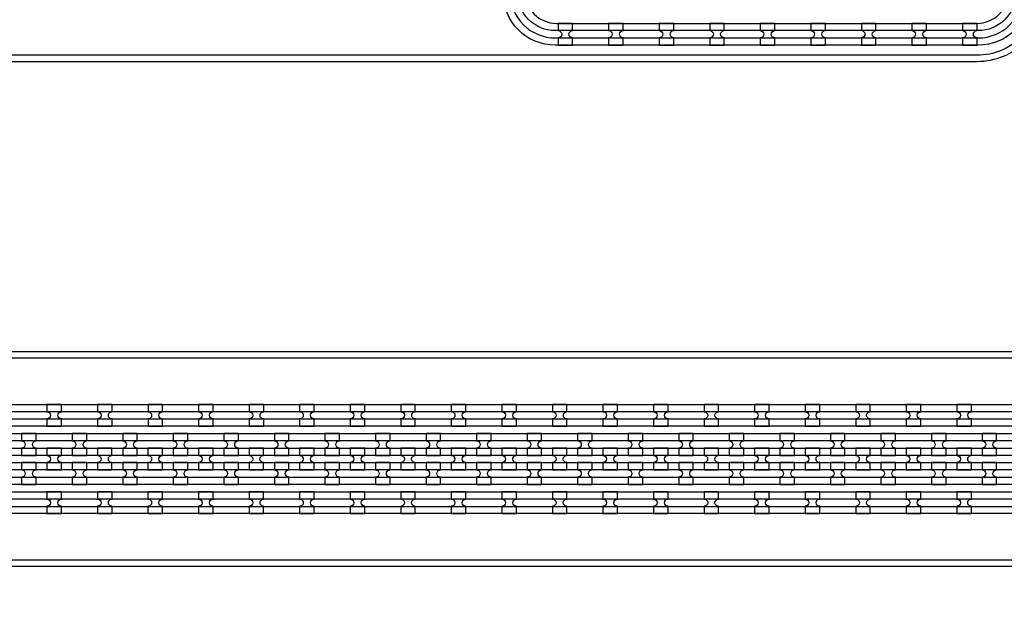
# Model space of a CAD drawing. Extents: x -63500 to 63500, y -63500 to 63500.
# Tile 270 of 296: x 29739 to 34609, y 402 to 3302. Entities that reach past the tile are written whole.
import ezdxf

# ---------------------------------------------------------------- set-up
doc = ezdxf.new("R2010")
doc.units = 13
doc.header["$MEASUREMENT"] = 0
for name, color, linetype in [('1_Metal', 2, 'Continuous'), ('2_Electrodes', 5, 'Continuous'), ('3_Outline', 4, 'Continuous')]:
    doc.layers.add(name, color=color, linetype=linetype)

msp = doc.modelspace()

# ---------------------------------------------------------------- linework, layer by layer
for radius in [50000, 47500, 45000]:
    msp.add_circle((0, 0), radius)
at = {"layer": '1_Metal'}
for points in [[(-50000, 0, -1), (50000, 0), (51000, 0, 1), (-51000, 0)], [(8302.1, 1040), (35844, 1040, 0.414214), (37684, 2880), (37684, 3380, 0.414214), (35844, 5220), (34612, 5220, 0.414214), (34594, 5202), (34594, 5202), (34563.4, 5202), (34563.4, 5272.2), (34593.4, 5272.2, 0.384752), (34611.3, 5256), (35844, 5256, -0.414214), (37720, 3380), (37720, 2880, -0.414214), (35844, 1004), (8302.1, 1004)], [(8302.1, 1112), (35844, 1112, 0.414214), (37612, 2880), (37612, 3380, 0.414214), (35844, 5148), (34612, 5148, 0.414214), (34594, 5130), (34594, 5130), (34563.4, 5130), (34563.4, 5202), (34594, 5202, 0.414214), (34612, 5184), (35844, 5184, -0.414214), (37648, 3380), (37648, 2880, -0.414214), (35844, 1076), (8302.1, 1076)], [(8302.1, 1184), (35844, 1184, 0.414214), (37540, 2880), (37540, 3380, 0.414214), (35844, 5076), (34612, 5076, 0.414214), (34594, 5058), (34594, 5058), (34563.4, 5058), (34563.4, 5130), (34594, 5130, 0.414214), (34612, 5112), (35844, 5112, -0.414214), (37576, 3380), (37576, 2880, -0.414214), (35844, 1148), (8302.1, 1148)], [(8302.1, 1256), (35844, 1256, 0.414214), (37468, 2880), (37468, 3380, 0.414214), (35844, 5004), (34611.3, 5004, 0.384752), (34593.4, 4987.9), (34563.4, 4987.9), (34563.4, 5058), (34594, 5058, 0.414214), (34612, 5040), (35844, 5040, -0.414214), (37504, 3380), (37504, 2880, -0.414214), (35844, 1220), (8302.1, 1220)], [(32402, 3176), (32474, 3176), (32474, 3212, -0.414214), (32456, 3230), (32456, 3230, -0.414214), (32474, 3248), (32474, 3284), (32402, 3284), (32402, 3248, -0.414214), (32420, 3230), (32420, 3230, -0.414214), (32402, 3212)], [(32652, 3176), (32724, 3176), (32724, 3212, -0.414214), (32706, 3230), (32706, 3230, -0.414214), (32724, 3248), (32724, 3284), (32652, 3284), (32652, 3248, -0.414214), (32670, 3230), (32670, 3230, -0.414214), (32652, 3212)], [(32902, 3176), (32974, 3176), (32974, 3212, -0.414214), (32956, 3230), (32956, 3230, -0.414214), (32974, 3248), (32974, 3284), (32902, 3284), (32902, 3248, -0.414214), (32920, 3230), (32920, 3230, -0.414214), (32902, 3212)], [(33152, 3176), (33224, 3176), (33224, 3212, -0.414214), (33206, 3230), (33206, 3230, -0.414214), (33224, 3248), (33224, 3284), (33152, 3284), (33152, 3248, -0.414214), (33170, 3230), (33170, 3230, -0.414214), (33152, 3212)], [(33402, 3176), (33474, 3176), (33474, 3212, -0.414214), (33456, 3230), (33456, 3230, -0.414214), (33474, 3248), (33474, 3284), (33402, 3284), (33402, 3248, -0.414214), (33420, 3230), (33420, 3230, -0.414214), (33402, 3212)], [(33652, 3176), (33724, 3176), (33724, 3212, -0.414214), (33706, 3230), (33706, 3230, -0.414214), (33724, 3248), (33724, 3284), (33652, 3284), (33652, 3248, -0.414214), (33670, 3230), (33670, 3230, -0.414214), (33652, 3212)], [(33902, 3176), (33974, 3176), (33974, 3212, -0.414214), (33956, 3230), (33956, 3230, -0.414214), (33974, 3248), (33974, 3284), (33902, 3284), (33902, 3248, -0.414214), (33920, 3230), (33920, 3230, -0.414214), (33902, 3212)], [(34152, 3176), (34224, 3176), (34224, 3212, -0.414214), (34206, 3230), (34206, 3230, -0.414214), (34224, 3248), (34224, 3284), (34152, 3284), (34152, 3248, -0.414214), (34170, 3230), (34170, 3230, -0.414214), (34152, 3212)], [(34402, 3176), (34474, 3176), (34474, 3212, -0.414214), (34456, 3230), (34456, 3230, -0.414214), (34474, 3248), (34474, 3284), (34402, 3284), (34402, 3248, -0.414214), (34420, 3230), (34420, 3230, -0.414214), (34402, 3212)], [(29874.1, 1292.1), (29946.1, 1292.1), (29946.1, 1328.1, -0.414214), (29928.1, 1346.1), (29928.1, 1346.1, -0.414214), (29946.1, 1364.1), (29946.1, 1400.1), (29874.1, 1400.1), (29874.1, 1364.1, -0.414214), (29892.1, 1346.1), (29892.1, 1346.1, -0.414214), (29874.1, 1328.1)], [(30124.1, 1292.1), (30196.1, 1292.1), (30196.1, 1328.1, -0.414214), (30178.1, 1346.1), (30178.1, 1346.1, -0.414214), (30196.1, 1364.1), (30196.1, 1400.1), (30124.1, 1400.1), (30124.1, 1364.1, -0.414214), (30142.1, 1346.1), (30142.1, 1346.1, -0.414214), (30124.1, 1328.1)], [(30374.1, 1292.1), (30446.1, 1292.1), (30446.1, 1328.1, -0.414214), (30428.1, 1346.1), (30428.1, 1346.1, -0.414214), (30446.1, 1364.1), (30446.1, 1400.1), (30374.1, 1400.1), (30374.1, 1364.1, -0.414214), (30392.1, 1346.1), (30392.1, 1346.1, -0.414214), (30374.1, 1328.1)], [(30624.1, 1292.1), (30696.1, 1292.1), (30696.1, 1328.1, -0.414214), (30678.1, 1346.1), (30678.1, 1346.1, -0.414214), (30696.1, 1364.1), (30696.1, 1400.1), (30624.1, 1400.1), (30624.1, 1364.1, -0.414214), (30642.1, 1346.1), (30642.1, 1346.1, -0.414214), (30624.1, 1328.1)], [(30874.1, 1292.1), (30946.1, 1292.1), (30946.1, 1328.1, -0.414214), (30928.1, 1346.1), (30928.1, 1346.1, -0.414214), (30946.1, 1364.1), (30946.1, 1400.1), (30874.1, 1400.1), (30874.1, 1364.1, -0.414214), (30892.1, 1346.1), (30892.1, 1346.1, -0.414214), (30874.1, 1328.1)], [(31124.1, 1292.1), (31196.1, 1292.1), (31196.1, 1328.1, -0.414214), (31178.1, 1346.1), (31178.1, 1346.1, -0.414214), (31196.1, 1364.1), (31196.1, 1400.1), (31124.1, 1400.1), (31124.1, 1364.1, -0.414214), (31142.1, 1346.1), (31142.1, 1346.1, -0.414214), (31124.1, 1328.1)], [(31374.1, 1292.1), (31446.1, 1292.1), (31446.1, 1328.1, -0.414214), (31428.1, 1346.1), (31428.1, 1346.1, -0.414214), (31446.1, 1364.1), (31446.1, 1400.1), (31374.1, 1400.1), (31374.1, 1364.1, -0.414214), (31392.1, 1346.1), (31392.1, 1346.1, -0.414214), (31374.1, 1328.1)], [(31624.1, 1292.1), (31696.1, 1292.1), (31696.1, 1328.1, -0.414214), (31678.1, 1346.1), (31678.1, 1346.1, -0.414214), (31696.1, 1364.1), (31696.1, 1400.1), (31624.1, 1400.1), (31624.1, 1364.1, -0.414214), (31642.1, 1346.1), (31642.1, 1346.1, -0.414214), (31624.1, 1328.1)], [(31874.1, 1292.1), (31946.1, 1292.1), (31946.1, 1328.1, -0.414214), (31928.1, 1346.1), (31928.1, 1346.1, -0.414214), (31946.1, 1364.1), (31946.1, 1400.1), (31874.1, 1400.1), (31874.1, 1364.1, -0.414214), (31892.1, 1346.1), (31892.1, 1346.1, -0.414214), (31874.1, 1328.1)], [(32124.1, 1292.1), (32196.1, 1292.1), (32196.1, 1328.1, -0.414214), (32178.1, 1346.1), (32178.1, 1346.1, -0.414214), (32196.1, 1364.1), (32196.1, 1400.1), (32124.1, 1400.1), (32124.1, 1364.1, -0.414214), (32142.1, 1346.1), (32142.1, 1346.1, -0.414214), (32124.1, 1328.1)], [(32374.1, 1292.1), (32446.1, 1292.1), (32446.1, 1328.1, -0.414214), (32428.1, 1346.1), (32428.1, 1346.1, -0.414214), (32446.1, 1364.1), (32446.1, 1400.1), (32374.1, 1400.1), (32374.1, 1364.1, -0.414214), (32392.1, 1346.1), (32392.1, 1346.1, -0.414214), (32374.1, 1328.1)], [(32624.1, 1292.1), (32696.1, 1292.1), (32696.1, 1328.1, -0.414214), (32678.1, 1346.1), (32678.1, 1346.1, -0.414214), (32696.1, 1364.1), (32696.1, 1400.1), (32624.1, 1400.1), (32624.1, 1364.1, -0.414214), (32642.1, 1346.1), (32642.1, 1346.1, -0.414214), (32624.1, 1328.1)], [(32874.1, 1292.1), (32946.1, 1292.1), (32946.1, 1328.1, -0.414214), (32928.1, 1346.1), (32928.1, 1346.1, -0.414214), (32946.1, 1364.1), (32946.1, 1400.1), (32874.1, 1400.1), (32874.1, 1364.1, -0.414214), (32892.1, 1346.1), (32892.1, 1346.1, -0.414214), (32874.1, 1328.1)], [(33124.1, 1292.1), (33196.1, 1292.1), (33196.1, 1328.1, -0.414214), (33178.1, 1346.1), (33178.1, 1346.1, -0.414214), (33196.1, 1364.1), (33196.1, 1400.1), (33124.1, 1400.1), (33124.1, 1364.1, -0.414214), (33142.1, 1346.1), (33142.1, 1346.1, -0.414214), (33124.1, 1328.1)], [(33374.1, 1292.1), (33446.1, 1292.1), (33446.1, 1328.1, -0.414214), (33428.1, 1346.1), (33428.1, 1346.1, -0.414214), (33446.1, 1364.1), (33446.1, 1400.1), (33374.1, 1400.1), (33374.1, 1364.1, -0.414214), (33392.1, 1346.1), (33392.1, 1346.1, -0.414214), (33374.1, 1328.1)], [(33624.1, 1292.1), (33696.1, 1292.1), (33696.1, 1328.1, -0.414214), (33678.1, 1346.1), (33678.1, 1346.1, -0.414214), (33696.1, 1364.1), (33696.1, 1400.1), (33624.1, 1400.1), (33624.1, 1364.1, -0.414214), (33642.1, 1346.1), (33642.1, 1346.1, -0.414214), (33624.1, 1328.1)], [(33874.1, 1292.1), (33946.1, 1292.1), (33946.1, 1328.1, -0.414214), (33928.1, 1346.1), (33928.1, 1346.1, -0.414214), (33946.1, 1364.1), (33946.1, 1400.1), (33874.1, 1400.1), (33874.1, 1364.1, -0.414214), (33892.1, 1346.1), (33892.1, 1346.1, -0.414214), (33874.1, 1328.1)], [(34124.1, 1292.1), (34196.1, 1292.1), (34196.1, 1328.1, -0.414214), (34178.1, 1346.1), (34178.1, 1346.1, -0.414214), (34196.1, 1364.1), (34196.1, 1400.1), (34124.1, 1400.1), (34124.1, 1364.1, -0.414214), (34142.1, 1346.1), (34142.1, 1346.1, -0.414214), (34124.1, 1328.1)], [(34374.1, 1292.1), (34446.1, 1292.1), (34446.1, 1328.1, -0.414214), (34428.1, 1346.1), (34428.1, 1346.1, -0.414214), (34446.1, 1364.1), (34446.1, 1400.1), (34374.1, 1400.1), (34374.1, 1364.1, -0.414214), (34392.1, 1346.1), (34392.1, 1346.1, -0.414214), (34374.1, 1328.1)], [(29820.9, 1148.1), (29820.9, 1184.1, -0.414214), (29802.9, 1202.1), (29802.9, 1202.1, -0.414214), (29820.9, 1220.1), (29820.9, 1256.1), (29748.9, 1256.1), (29748.9, 1220.1, -0.414214), (29766.9, 1202.1), (29766.9, 1202.1, -0.414214), (29748.9, 1184.1), (29748.9, 1148.1)], [(30070.9, 1148.1), (30070.9, 1184.1, -0.414214), (30052.9, 1202.1), (30052.9, 1202.1, -0.414214), (30070.9, 1220.1), (30070.9, 1256.1), (29998.9, 1256.1), (29998.9, 1220.1, -0.414214), (30016.9, 1202.1), (30016.9, 1202.1, -0.414214), (29998.9, 1184.1), (29998.9, 1148.1)], [(30320.9, 1148.1), (30320.9, 1184.1, -0.414214), (30302.9, 1202.1), (30302.9, 1202.1, -0.414214), (30320.9, 1220.1), (30320.9, 1256.1), (30248.9, 1256.1), (30248.9, 1220.1, -0.414214), (30266.9, 1202.1), (30266.9, 1202.1, -0.414214), (30248.9, 1184.1), (30248.9, 1148.1)], [(30570.9, 1148.1), (30570.9, 1184.1, -0.414214), (30552.9, 1202.1), (30552.9, 1202.1, -0.414214), (30570.9, 1220.1), (30570.9, 1256.1), (30498.9, 1256.1), (30498.9, 1220.1, -0.414214), (30516.9, 1202.1), (30516.9, 1202.1, -0.414214), (30498.9, 1184.1), (30498.9, 1148.1)], [(30820.9, 1148.1), (30820.9, 1184.1, -0.414214), (30802.9, 1202.1), (30802.9, 1202.1, -0.414214), (30820.9, 1220.1), (30820.9, 1256.1), (30748.9, 1256.1), (30748.9, 1220.1, -0.414214), (30766.9, 1202.1), (30766.9, 1202.1, -0.414214), (30748.9, 1184.1), (30748.9, 1148.1)], [(31070.9, 1148.1), (31070.9, 1184.1, -0.414214), (31052.9, 1202.1), (31052.9, 1202.1, -0.414214), (31070.9, 1220.1), (31070.9, 1256.1), (30998.9, 1256.1), (30998.9, 1220.1, -0.414214), (31016.9, 1202.1), (31016.9, 1202.1, -0.414214), (30998.9, 1184.1), (30998.9, 1148.1)], [(31320.9, 1148.1), (31320.9, 1184.1, -0.414214), (31302.9, 1202.1), (31302.9, 1202.1, -0.414214), (31320.9, 1220.1), (31320.9, 1256.1), (31248.9, 1256.1), (31248.9, 1220.1, -0.414214), (31266.9, 1202.1), (31266.9, 1202.1, -0.414214), (31248.9, 1184.1), (31248.9, 1148.1)], [(31570.9, 1148.1), (31570.9, 1184.1, -0.414214), (31552.9, 1202.1), (31552.9, 1202.1, -0.414214), (31570.9, 1220.1), (31570.9, 1256.1), (31498.9, 1256.1), (31498.9, 1220.1, -0.414214), (31516.9, 1202.1), (31516.9, 1202.1, -0.414214), (31498.9, 1184.1), (31498.9, 1148.1)], [(31820.9, 1148.1), (31820.9, 1184.1, -0.414214), (31802.9, 1202.1), (31802.9, 1202.1, -0.414214), (31820.9, 1220.1), (31820.9, 1256.1), (31748.9, 1256.1), (31748.9, 1220.1, -0.414214), (31766.9, 1202.1), (31766.9, 1202.1, -0.414214), (31748.9, 1184.1), (31748.9, 1148.1)], [(32070.9, 1148.1), (32070.9, 1184.1, -0.414214), (32052.9, 1202.1), (32052.9, 1202.1, -0.414214), (32070.9, 1220.1), (32070.9, 1256.1), (31998.9, 1256.1), (31998.9, 1220.1, -0.414214), (32016.9, 1202.1), (32016.9, 1202.1, -0.414214), (31998.9, 1184.1), (31998.9, 1148.1)], [(32320.9, 1148.1), (32320.9, 1184.1, -0.414214), (32302.9, 1202.1), (32302.9, 1202.1, -0.414214), (32320.9, 1220.1), (32320.9, 1256.1), (32248.9, 1256.1), (32248.9, 1220.1, -0.414214), (32266.9, 1202.1), (32266.9, 1202.1, -0.414214), (32248.9, 1184.1), (32248.9, 1148.1)], [(32570.9, 1148.1), (32570.9, 1184.1, -0.414214), (32552.9, 1202.1), (32552.9, 1202.1, -0.414214), (32570.9, 1220.1), (32570.9, 1256.1), (32498.9, 1256.1), (32498.9, 1220.1, -0.414214), (32516.9, 1202.1), (32516.9, 1202.1, -0.414214), (32498.9, 1184.1), (32498.9, 1148.1)], [(32820.9, 1148.1), (32820.9, 1184.1, -0.414214), (32802.9, 1202.1), (32802.9, 1202.1, -0.414214), (32820.9, 1220.1), (32820.9, 1256.1), (32748.9, 1256.1), (32748.9, 1220.1, -0.414214), (32766.9, 1202.1), (32766.9, 1202.1, -0.414214), (32748.9, 1184.1), (32748.9, 1148.1)], [(33070.9, 1148.1), (33070.9, 1184.1, -0.414214), (33052.9, 1202.1), (33052.9, 1202.1, -0.414214), (33070.9, 1220.1), (33070.9, 1256.1), (32998.9, 1256.1), (32998.9, 1220.1, -0.414214), (33016.9, 1202.1), (33016.9, 1202.1, -0.414214), (32998.9, 1184.1), (32998.9, 1148.1)], [(33320.9, 1148.1), (33320.9, 1184.1, -0.414214), (33302.9, 1202.1), (33302.9, 1202.1, -0.414214), (33320.9, 1220.1), (33320.9, 1256.1), (33248.9, 1256.1), (33248.9, 1220.1, -0.414214), (33266.9, 1202.1), (33266.9, 1202.1, -0.414214), (33248.9, 1184.1), (33248.9, 1148.1)], [(33570.9, 1148.1), (33570.9, 1184.1, -0.414214), (33552.9, 1202.1), (33552.9, 1202.1, -0.414214), (33570.9, 1220.1), (33570.9, 1256.1), (33498.9, 1256.1), (33498.9, 1220.1, -0.414214), (33516.9, 1202.1), (33516.9, 1202.1, -0.414214), (33498.9, 1184.1), (33498.9, 1148.1)], [(33820.9, 1148.1), (33820.9, 1184.1, -0.414214), (33802.9, 1202.1), (33802.9, 1202.1, -0.414214), (33820.9, 1220.1), (33820.9, 1256.1), (33748.9, 1256.1), (33748.9, 1220.1, -0.414214), (33766.9, 1202.1), (33766.9, 1202.1, -0.414214), (33748.9, 1184.1), (33748.9, 1148.1)], [(34070.9, 1148.1), (34070.9, 1184.1, -0.414214), (34052.9, 1202.1), (34052.9, 1202.1, -0.414214), (34070.9, 1220.1), (34070.9, 1256.1), (33998.9, 1256.1), (33998.9, 1220.1, -0.414214), (34016.9, 1202.1), (34016.9, 1202.1, -0.414214), (33998.9, 1184.1), (33998.9, 1148.1)], [(34320.9, 1148.1), (34320.9, 1184.1, -0.414214), (34302.9, 1202.1), (34302.9, 1202.1, -0.414214), (34320.9, 1220.1), (34320.9, 1256.1), (34248.9, 1256.1), (34248.9, 1220.1, -0.414214), (34266.9, 1202.1), (34266.9, 1202.1, -0.414214), (34248.9, 1184.1), (34248.9, 1148.1)], [(34570.9, 1148.1), (34570.9, 1184.1, -0.414214), (34552.9, 1202.1), (34552.9, 1202.1, -0.414214), (34570.9, 1220.1), (34570.9, 1256.1), (34498.9, 1256.1), (34498.9, 1220.1, -0.414214), (34516.9, 1202.1), (34516.9, 1202.1, -0.414214), (34498.9, 1184.1), (34498.9, 1148.1)], [(29945.9, 1184.1), (29873.9, 1184.1), (29873.9, 1148.1, -0.414214), (29891.9, 1130.1), (29891.9, 1130.1, -0.414214), (29873.9, 1112.1), (29873.9, 1076.1), (29945.9, 1076.1), (29945.9, 1112.1, -0.414214), (29927.9, 1130.1), (29927.9, 1130.1, -0.414214), (29945.9, 1148.1), (29945.9, 1184.1)], [(30195.9, 1184.1), (30123.9, 1184.1), (30123.9, 1148.1, -0.414214), (30141.9, 1130.1), (30141.9, 1130.1, -0.414214), (30123.9, 1112.1), (30123.9, 1076.1), (30195.9, 1076.1), (30195.9, 1112.1, -0.414214), (30177.9, 1130.1), (30177.9, 1130.1, -0.414214), (30195.9, 1148.1), (30195.9, 1184.1)], [(30445.9, 1184.1), (30373.9, 1184.1), (30373.9, 1148.1, -0.414214), (30391.9, 1130.1), (30391.9, 1130.1, -0.414214), (30373.9, 1112.1), (30373.9, 1076.1), (30445.9, 1076.1), (30445.9, 1112.1, -0.414214), (30427.9, 1130.1), (30427.9, 1130.1, -0.414214), (30445.9, 1148.1), (30445.9, 1184.1)], [(30695.9, 1184.1), (30623.9, 1184.1), (30623.9, 1148.1, -0.414214), (30641.9, 1130.1), (30641.9, 1130.1, -0.414214), (30623.9, 1112.1), (30623.9, 1076.1), (30695.9, 1076.1), (30695.9, 1112.1, -0.414214), (30677.9, 1130.1), (30677.9, 1130.1, -0.414214), (30695.9, 1148.1), (30695.9, 1184.1)], [(30945.9, 1184.1), (30873.9, 1184.1), (30873.9, 1148.1, -0.414214), (30891.9, 1130.1), (30891.9, 1130.1, -0.414214), (30873.9, 1112.1), (30873.9, 1076.1), (30945.9, 1076.1), (30945.9, 1112.1, -0.414214), (30927.9, 1130.1), (30927.9, 1130.1, -0.414214), (30945.9, 1148.1), (30945.9, 1184.1)], [(31195.9, 1184.1), (31123.9, 1184.1), (31123.9, 1148.1, -0.414214), (31141.9, 1130.1), (31141.9, 1130.1, -0.414214), (31123.9, 1112.1), (31123.9, 1076.1), (31195.9, 1076.1), (31195.9, 1112.1, -0.414214), (31177.9, 1130.1), (31177.9, 1130.1, -0.414214), (31195.9, 1148.1), (31195.9, 1184.1)], [(31445.9, 1184.1), (31373.9, 1184.1), (31373.9, 1148.1, -0.414214), (31391.9, 1130.1), (31391.9, 1130.1, -0.414214), (31373.9, 1112.1), (31373.9, 1076.1), (31445.9, 1076.1), (31445.9, 1112.1, -0.414214), (31427.9, 1130.1), (31427.9, 1130.1, -0.414214), (31445.9, 1148.1), (31445.9, 1184.1)], [(31695.9, 1184.1), (31623.9, 1184.1), (31623.9, 1148.1, -0.414214), (31641.9, 1130.1), (31641.9, 1130.1, -0.414214), (31623.9, 1112.1), (31623.9, 1076.1), (31695.9, 1076.1), (31695.9, 1112.1, -0.414214), (31677.9, 1130.1), (31677.9, 1130.1, -0.414214), (31695.9, 1148.1), (31695.9, 1184.1)], [(31945.9, 1184.1), (31873.9, 1184.1), (31873.9, 1148.1, -0.414214), (31891.9, 1130.1), (31891.9, 1130.1, -0.414214), (31873.9, 1112.1), (31873.9, 1076.1), (31945.9, 1076.1), (31945.9, 1112.1, -0.414214), (31927.9, 1130.1), (31927.9, 1130.1, -0.414214), (31945.9, 1148.1), (31945.9, 1184.1)], [(32195.9, 1184.1), (32123.9, 1184.1), (32123.9, 1148.1, -0.414214), (32141.9, 1130.1), (32141.9, 1130.1, -0.414214), (32123.9, 1112.1), (32123.9, 1076.1), (32195.9, 1076.1), (32195.9, 1112.1, -0.414214), (32177.9, 1130.1), (32177.9, 1130.1, -0.414214), (32195.9, 1148.1), (32195.9, 1184.1)], [(32445.9, 1184.1), (32373.9, 1184.1), (32373.9, 1148.1, -0.414214), (32391.9, 1130.1), (32391.9, 1130.1, -0.414214), (32373.9, 1112.1), (32373.9, 1076.1), (32445.9, 1076.1), (32445.9, 1112.1, -0.414214), (32427.9, 1130.1), (32427.9, 1130.1, -0.414214), (32445.9, 1148.1), (32445.9, 1184.1)], [(32695.9, 1184.1), (32623.9, 1184.1), (32623.9, 1148.1, -0.414214), (32641.9, 1130.1), (32641.9, 1130.1, -0.414214), (32623.9, 1112.1), (32623.9, 1076.1), (32695.9, 1076.1), (32695.9, 1112.1, -0.414214), (32677.9, 1130.1), (32677.9, 1130.1, -0.414214), (32695.9, 1148.1), (32695.9, 1184.1)], [(32945.9, 1184.1), (32873.9, 1184.1), (32873.9, 1148.1, -0.414214), (32891.9, 1130.1), (32891.9, 1130.1, -0.414214), (32873.9, 1112.1), (32873.9, 1076.1), (32945.9, 1076.1), (32945.9, 1112.1, -0.414214), (32927.9, 1130.1), (32927.9, 1130.1, -0.414214), (32945.9, 1148.1), (32945.9, 1184.1)], [(33195.9, 1184.1), (33123.9, 1184.1), (33123.9, 1148.1, -0.414214), (33141.9, 1130.1), (33141.9, 1130.1, -0.414214), (33123.9, 1112.1), (33123.9, 1076.1), (33195.9, 1076.1), (33195.9, 1112.1, -0.414214), (33177.9, 1130.1), (33177.9, 1130.1, -0.414214), (33195.9, 1148.1), (33195.9, 1184.1)], [(33445.9, 1184.1), (33373.9, 1184.1), (33373.9, 1148.1, -0.414214), (33391.9, 1130.1), (33391.9, 1130.1, -0.414214), (33373.9, 1112.1), (33373.9, 1076.1), (33445.9, 1076.1), (33445.9, 1112.1, -0.414214), (33427.9, 1130.1), (33427.9, 1130.1, -0.414214), (33445.9, 1148.1), (33445.9, 1184.1)], [(33695.9, 1184.1), (33623.9, 1184.1), (33623.9, 1148.1, -0.414214), (33641.9, 1130.1), (33641.9, 1130.1, -0.414214), (33623.9, 1112.1), (33623.9, 1076.1), (33695.9, 1076.1), (33695.9, 1112.1, -0.414214), (33677.9, 1130.1), (33677.9, 1130.1, -0.414214), (33695.9, 1148.1), (33695.9, 1184.1)], [(33945.9, 1184.1), (33873.9, 1184.1), (33873.9, 1148.1, -0.414214), (33891.9, 1130.1), (33891.9, 1130.1, -0.414214), (33873.9, 1112.1), (33873.9, 1076.1), (33945.9, 1076.1), (33945.9, 1112.1, -0.414214), (33927.9, 1130.1), (33927.9, 1130.1, -0.414214), (33945.9, 1148.1), (33945.9, 1184.1)], [(34195.9, 1184.1), (34123.9, 1184.1), (34123.9, 1148.1, -0.414214), (34141.9, 1130.1), (34141.9, 1130.1, -0.414214), (34123.9, 1112.1), (34123.9, 1076.1), (34195.9, 1076.1), (34195.9, 1112.1, -0.414214), (34177.9, 1130.1), (34177.9, 1130.1, -0.414214), (34195.9, 1148.1), (34195.9, 1184.1)], [(34445.9, 1184.1), (34373.9, 1184.1), (34373.9, 1148.1, -0.414214), (34391.9, 1130.1), (34391.9, 1130.1, -0.414214), (34373.9, 1112.1), (34373.9, 1076.1), (34445.9, 1076.1), (34445.9, 1112.1, -0.414214), (34427.9, 1130.1), (34427.9, 1130.1, -0.414214), (34445.9, 1148.1), (34445.9, 1184.1)], [(29820.9, 1112.1), (29748.9, 1112.1), (29748.9, 1076.1, -0.414214), (29766.9, 1058.1), (29766.9, 1058.1, -0.414214), (29748.9, 1040.1), (29748.9, 1004.1), (29820.9, 1004.1), (29820.9, 1040.1, -0.414214), (29802.9, 1058.1), (29802.9, 1058.1, -0.414214), (29820.9, 1076.1), (29820.9, 1112.1)], [(30070.9, 1112.1), (29998.9, 1112.1), (29998.9, 1076.1, -0.414214), (30016.9, 1058.1), (30016.9, 1058.1, -0.414214), (29998.9, 1040.1), (29998.9, 1004.1), (30070.9, 1004.1), (30070.9, 1040.1, -0.414214), (30052.9, 1058.1), (30052.9, 1058.1, -0.414214), (30070.9, 1076.1), (30070.9, 1112.1)], [(30320.9, 1112.1), (30248.9, 1112.1), (30248.9, 1076.1, -0.414214), (30266.9, 1058.1), (30266.9, 1058.1, -0.414214), (30248.9, 1040.1), (30248.9, 1004.1), (30320.9, 1004.1), (30320.9, 1040.1, -0.414214), (30302.9, 1058.1), (30302.9, 1058.1, -0.414214), (30320.9, 1076.1), (30320.9, 1112.1)], [(30570.9, 1112.1), (30498.9, 1112.1), (30498.9, 1076.1, -0.414214), (30516.9, 1058.1), (30516.9, 1058.1, -0.414214), (30498.9, 1040.1), (30498.9, 1004.1), (30570.9, 1004.1), (30570.9, 1040.1, -0.414214), (30552.9, 1058.1), (30552.9, 1058.1, -0.414214), (30570.9, 1076.1), (30570.9, 1112.1)], [(30820.9, 1112.1), (30748.9, 1112.1), (30748.9, 1076.1, -0.414214), (30766.9, 1058.1), (30766.9, 1058.1, -0.414214), (30748.9, 1040.1), (30748.9, 1004.1), (30820.9, 1004.1), (30820.9, 1040.1, -0.414214), (30802.9, 1058.1), (30802.9, 1058.1, -0.414214), (30820.9, 1076.1), (30820.9, 1112.1)], [(31070.9, 1112.1), (30998.9, 1112.1), (30998.9, 1076.1, -0.414214), (31016.9, 1058.1), (31016.9, 1058.1, -0.414214), (30998.9, 1040.1), (30998.9, 1004.1), (31070.9, 1004.1), (31070.9, 1040.1, -0.414214), (31052.9, 1058.1), (31052.9, 1058.1, -0.414214), (31070.9, 1076.1), (31070.9, 1112.1)], [(31320.9, 1112.1), (31248.9, 1112.1), (31248.9, 1076.1, -0.414214), (31266.9, 1058.1), (31266.9, 1058.1, -0.414214), (31248.9, 1040.1), (31248.9, 1004.1), (31320.9, 1004.1), (31320.9, 1040.1, -0.414214), (31302.9, 1058.1), (31302.9, 1058.1, -0.414214), (31320.9, 1076.1), (31320.9, 1112.1)], [(31570.9, 1112.1), (31498.9, 1112.1), (31498.9, 1076.1, -0.414214), (31516.9, 1058.1), (31516.9, 1058.1, -0.414214), (31498.9, 1040.1), (31498.9, 1004.1), (31570.9, 1004.1), (31570.9, 1040.1, -0.414214), (31552.9, 1058.1), (31552.9, 1058.1, -0.414214), (31570.9, 1076.1), (31570.9, 1112.1)], [(31820.9, 1112.1), (31748.9, 1112.1), (31748.9, 1076.1, -0.414214), (31766.9, 1058.1), (31766.9, 1058.1, -0.414214), (31748.9, 1040.1), (31748.9, 1004.1), (31820.9, 1004.1), (31820.9, 1040.1, -0.414214), (31802.9, 1058.1), (31802.9, 1058.1, -0.414214), (31820.9, 1076.1), (31820.9, 1112.1)], [(32070.9, 1112.1), (31998.9, 1112.1), (31998.9, 1076.1, -0.414214), (32016.9, 1058.1), (32016.9, 1058.1, -0.414214), (31998.9, 1040.1), (31998.9, 1004.1), (32070.9, 1004.1), (32070.9, 1040.1, -0.414214), (32052.9, 1058.1), (32052.9, 1058.1, -0.414214), (32070.9, 1076.1), (32070.9, 1112.1)], [(32320.9, 1112.1), (32248.9, 1112.1), (32248.9, 1076.1, -0.414214), (32266.9, 1058.1), (32266.9, 1058.1, -0.414214), (32248.9, 1040.1), (32248.9, 1004.1), (32320.9, 1004.1), (32320.9, 1040.1, -0.414214), (32302.9, 1058.1), (32302.9, 1058.1, -0.414214), (32320.9, 1076.1), (32320.9, 1112.1)], [(32570.9, 1112.1), (32498.9, 1112.1), (32498.9, 1076.1, -0.414214), (32516.9, 1058.1), (32516.9, 1058.1, -0.414214), (32498.9, 1040.1), (32498.9, 1004.1), (32570.9, 1004.1), (32570.9, 1040.1, -0.414214), (32552.9, 1058.1), (32552.9, 1058.1, -0.414214), (32570.9, 1076.1), (32570.9, 1112.1)], [(32820.9, 1112.1), (32748.9, 1112.1), (32748.9, 1076.1, -0.414214), (32766.9, 1058.1), (32766.9, 1058.1, -0.414214), (32748.9, 1040.1), (32748.9, 1004.1), (32820.9, 1004.1), (32820.9, 1040.1, -0.414214), (32802.9, 1058.1), (32802.9, 1058.1, -0.414214), (32820.9, 1076.1), (32820.9, 1112.1)], [(33070.9, 1112.1), (32998.9, 1112.1), (32998.9, 1076.1, -0.414214), (33016.9, 1058.1), (33016.9, 1058.1, -0.414214), (32998.9, 1040.1), (32998.9, 1004.1), (33070.9, 1004.1), (33070.9, 1040.1, -0.414214), (33052.9, 1058.1), (33052.9, 1058.1, -0.414214), (33070.9, 1076.1), (33070.9, 1112.1)], [(33320.9, 1112.1), (33248.9, 1112.1), (33248.9, 1076.1, -0.414214), (33266.9, 1058.1), (33266.9, 1058.1, -0.414214), (33248.9, 1040.1), (33248.9, 1004.1), (33320.9, 1004.1), (33320.9, 1040.1, -0.414214), (33302.9, 1058.1), (33302.9, 1058.1, -0.414214), (33320.9, 1076.1), (33320.9, 1112.1)], [(33570.9, 1112.1), (33498.9, 1112.1), (33498.9, 1076.1, -0.414214), (33516.9, 1058.1), (33516.9, 1058.1, -0.414214), (33498.9, 1040.1), (33498.9, 1004.1), (33570.9, 1004.1), (33570.9, 1040.1, -0.414214), (33552.9, 1058.1), (33552.9, 1058.1, -0.414214), (33570.9, 1076.1), (33570.9, 1112.1)], [(33820.9, 1112.1), (33748.9, 1112.1), (33748.9, 1076.1, -0.414214), (33766.9, 1058.1), (33766.9, 1058.1, -0.414214), (33748.9, 1040.1), (33748.9, 1004.1), (33820.9, 1004.1), (33820.9, 1040.1, -0.414214), (33802.9, 1058.1), (33802.9, 1058.1, -0.414214), (33820.9, 1076.1), (33820.9, 1112.1)], [(34070.9, 1112.1), (33998.9, 1112.1), (33998.9, 1076.1, -0.414214), (34016.9, 1058.1), (34016.9, 1058.1, -0.414214), (33998.9, 1040.1), (33998.9, 1004.1), (34070.9, 1004.1), (34070.9, 1040.1, -0.414214), (34052.9, 1058.1), (34052.9, 1058.1, -0.414214), (34070.9, 1076.1), (34070.9, 1112.1)], [(34320.9, 1112.1), (34248.9, 1112.1), (34248.9, 1076.1, -0.414214), (34266.9, 1058.1), (34266.9, 1058.1, -0.414214), (34248.9, 1040.1), (34248.9, 1004.1), (34320.9, 1004.1), (34320.9, 1040.1, -0.414214), (34302.9, 1058.1), (34302.9, 1058.1, -0.414214), (34320.9, 1076.1), (34320.9, 1112.1)], [(34570.9, 1112.1), (34498.9, 1112.1), (34498.9, 1076.1, -0.414214), (34516.9, 1058.1), (34516.9, 1058.1, -0.414214), (34498.9, 1040.1), (34498.9, 1004.1), (34570.9, 1004.1), (34570.9, 1040.1, -0.414214), (34552.9, 1058.1), (34552.9, 1058.1, -0.414214), (34570.9, 1076.1), (34570.9, 1112.1)], [(29874, 860.1), (29946, 860.1), (29946, 896.1, -0.414214), (29928, 914.1), (29928, 914.1, -0.414214), (29946, 932.1), (29946, 968.1), (29874, 968.1), (29874, 932.1, -0.414214), (29892, 914.1), (29892, 914.1, -0.414214), (29874, 896.1)], [(30124, 860.1), (30196, 860.1), (30196, 896.1, -0.414214), (30178, 914.1), (30178, 914.1, -0.414214), (30196, 932.1), (30196, 968.1), (30124, 968.1), (30124, 932.1, -0.414214), (30142, 914.1), (30142, 914.1, -0.414214), (30124, 896.1)], [(30374, 860.1), (30446, 860.1), (30446, 896.1, -0.414214), (30428, 914.1), (30428, 914.1, -0.414214), (30446, 932.1), (30446, 968.1), (30374, 968.1), (30374, 932.1, -0.414214), (30392, 914.1), (30392, 914.1, -0.414214), (30374, 896.1)], [(30624, 860.1), (30696, 860.1), (30696, 896.1, -0.414214), (30678, 914.1), (30678, 914.1, -0.414214), (30696, 932.1), (30696, 968.1), (30624, 968.1), (30624, 932.1, -0.414214), (30642, 914.1), (30642, 914.1, -0.414214), (30624, 896.1)], [(30874, 860.1), (30946, 860.1), (30946, 896.1, -0.414214), (30928, 914.1), (30928, 914.1, -0.414214), (30946, 932.1), (30946, 968.1), (30874, 968.1), (30874, 932.1, -0.414214), (30892, 914.1), (30892, 914.1, -0.414214), (30874, 896.1)], [(31124, 860.1), (31196, 860.1), (31196, 896.1, -0.414214), (31178, 914.1), (31178, 914.1, -0.414214), (31196, 932.1), (31196, 968.1), (31124, 968.1), (31124, 932.1, -0.414214), (31142, 914.1), (31142, 914.1, -0.414214), (31124, 896.1)], [(31374, 860.1), (31446, 860.1), (31446, 896.1, -0.414214), (31428, 914.1), (31428, 914.1, -0.414214), (31446, 932.1), (31446, 968.1), (31374, 968.1), (31374, 932.1, -0.414214), (31392, 914.1), (31392, 914.1, -0.414214), (31374, 896.1)], [(31624, 860.1), (31696, 860.1), (31696, 896.1, -0.414214), (31678, 914.1), (31678, 914.1, -0.414214), (31696, 932.1), (31696, 968.1), (31624, 968.1), (31624, 932.1, -0.414214), (31642, 914.1), (31642, 914.1, -0.414214), (31624, 896.1)], [(31874, 860.1), (31946, 860.1), (31946, 896.1, -0.414214), (31928, 914.1), (31928, 914.1, -0.414214), (31946, 932.1), (31946, 968.1), (31874, 968.1), (31874, 932.1, -0.414214), (31892, 914.1), (31892, 914.1, -0.414214), (31874, 896.1)], [(32124, 860.1), (32196, 860.1), (32196, 896.1, -0.414214), (32178, 914.1), (32178, 914.1, -0.414214), (32196, 932.1), (32196, 968.1), (32124, 968.1), (32124, 932.1, -0.414214), (32142, 914.1), (32142, 914.1, -0.414214), (32124, 896.1)], [(32374, 860.1), (32446, 860.1), (32446, 896.1, -0.414214), (32428, 914.1), (32428, 914.1, -0.414214), (32446, 932.1), (32446, 968.1), (32374, 968.1), (32374, 932.1, -0.414214), (32392, 914.1), (32392, 914.1, -0.414214), (32374, 896.1)], [(32624, 860.1), (32696, 860.1), (32696, 896.1, -0.414214), (32678, 914.1), (32678, 914.1, -0.414214), (32696, 932.1), (32696, 968.1), (32624, 968.1), (32624, 932.1, -0.414214), (32642, 914.1), (32642, 914.1, -0.414214), (32624, 896.1)], [(32874, 860.1), (32946, 860.1), (32946, 896.1, -0.414214), (32928, 914.1), (32928, 914.1, -0.414214), (32946, 932.1), (32946, 968.1), (32874, 968.1), (32874, 932.1, -0.414214), (32892, 914.1), (32892, 914.1, -0.414214), (32874, 896.1)], [(33124, 860.1), (33196, 860.1), (33196, 896.1, -0.414214), (33178, 914.1), (33178, 914.1, -0.414214), (33196, 932.1), (33196, 968.1), (33124, 968.1), (33124, 932.1, -0.414214), (33142, 914.1), (33142, 914.1, -0.414214), (33124, 896.1)], [(33374, 860.1), (33446, 860.1), (33446, 896.1, -0.414214), (33428, 914.1), (33428, 914.1, -0.414214), (33446, 932.1), (33446, 968.1), (33374, 968.1), (33374, 932.1, -0.414214), (33392, 914.1), (33392, 914.1, -0.414214), (33374, 896.1)], [(33624, 860.1), (33696, 860.1), (33696, 896.1, -0.414214), (33678, 914.1), (33678, 914.1, -0.414214), (33696, 932.1), (33696, 968.1), (33624, 968.1), (33624, 932.1, -0.414214), (33642, 914.1), (33642, 914.1, -0.414214), (33624, 896.1)], [(33874, 860.1), (33946, 860.1), (33946, 896.1, -0.414214), (33928, 914.1), (33928, 914.1, -0.414214), (33946, 932.1), (33946, 968.1), (33874, 968.1), (33874, 932.1, -0.414214), (33892, 914.1), (33892, 914.1, -0.414214), (33874, 896.1)], [(34124, 860.1), (34196, 860.1), (34196, 896.1, -0.414214), (34178, 914.1), (34178, 914.1, -0.414214), (34196, 932.1), (34196, 968.1), (34124, 968.1), (34124, 932.1, -0.414214), (34142, 914.1), (34142, 914.1, -0.414214), (34124, 896.1)], [(34374, 860.1), (34446, 860.1), (34446, 896.1, -0.414214), (34428, 914.1), (34428, 914.1, -0.414214), (34446, 932.1), (34446, 968.1), (34374, 968.1), (34374, 932.1, -0.414214), (34392, 914.1), (34392, 914.1, -0.414214), (34374, 896.1)]]:
    msp.add_lwpolyline(points, format="xyb", close=True, dxfattribs=at)
for points in [[(29331.3, 5256), (31980, 5256, 0.414214), (32130, 5406), (32130, 6826, -0.414214), (32388, 7084), (34480, 7084, -0.414214), (34738, 6826), (34738, 5550, 0.414214), (34888, 5400), (34888, 5400), (35576.1, 5400), (35844.1, 5400, -0.414214), (37864.1, 3380), (37864.1, 2880, -0.414214), (35844.1, 860), (8302.1, 860)], [(8302.1, 896), (35844, 896, 0.414214), (37828, 2880), (37828, 3380, 0.414214), (35844, 5364), (34888, 5364, -0.414214), (34702, 5550), (34702, 6826, 0.414214), (34480, 7048), (32388, 7048, 0.414214), (32166, 6826), (32166, 5406, -0.414214), (31980, 5220), (29332, 5220, 0.414214)], [(29332, 5184), (31980, 5184, 0.414214), (32202, 5406), (32202, 6826, -0.414214), (32388, 7012), (34480, 7012, -0.414214), (34666, 6826), (34666, 5550, 0.414214), (34888, 5328), (35844, 5328, -0.414214), (37792, 3380), (37792, 2880, -0.414214), (35844, 932), (8302.1, 932)], [(8302.1, 968), (35844.1, 968, 0.414214), (37756.1, 2880), (37756.1, 3380, 0.414214), (35844.1, 5292), (35576.1, 5292), (34888, 5292), (34888, 5292, -0.414214), (34630, 5550), (34630, 6820, 0.414214), (34474, 6976), (32394, 6976, 0.414214), (32238, 6820), (32238, 5406, -0.414214), (31980, 5148), (29332, 5148, 0.414214)], [(29332, 5112), (31980, 5112, -0.414214), (32238, 4854), (32238, 3440, 0.414214), (32394, 3284), (34474, 3284, 0.414214), (34630, 3440), (34630, 4710, -0.414214), (34888, 4968), (34888, 4968), (35576.1, 4968), (35844.1, 4968, -0.414214), (37432.1, 3380), (37432.1, 2880, -0.414214), (35844.1, 1292), (8302.1, 1292)], [(8302.1, 1328), (35844, 1328, 0.414214), (37396, 2880), (37396, 3380, 0.414214), (35844, 4932), (34888, 4932, 0.414214), (34666, 4710), (34666, 3434, -0.414214), (34480, 3248), (32388, 3248, -0.414214), (32202, 3434), (32202, 4854, 0.414214), (31980, 5076), (29332, 5076, 0.414214)], [(29332, 5040), (31980, 5040, -0.414214), (32166, 4854), (32166, 3434, 0.414214), (32388, 3212), (34480, 3212, 0.414214), (34702, 3434), (34702, 4710, -0.414214), (34888, 4896), (35844, 4896, -0.414214), (37360, 3380), (37360, 2880, -0.414214), (35844, 1364), (8302.1, 1364)], [(8302.1, 1400), (35844.1, 1400, 0.414214), (37324.1, 2880), (37324.1, 3380, 0.414214), (35844.1, 4860), (35576.1, 4860), (34888, 4860), (34888, 4860, 0.414214), (34738, 4710), (34738, 3434, -0.414214), (34480, 3176), (32388, 3176, -0.414214), (32130, 3434), (32130, 4854, 0.414214), (31980, 5004), (29331.3, 5004, 0.384752)]]:
    msp.add_lwpolyline(points, format="xyb", dxfattribs=at)
at = {"layer": '2_Electrodes'}
for points in [[(47500, 0, 1), (-47500, 0), (-51000, 0, -1), (51000, 0)], [(37793.4, 4930, 0.610914), (37671.5, 4692.5, -0.156977), (38094, 3380), (38094, 2880, -0.414214), (35844, 630), (9298.2, 630), (9298.2, 600), (35844, 600, 0.414214), (38124, 2880), (38124, 3380, 0.156977), (37695.9, 4710, -0.610914), (37793.4, 4900)]]:
    msp.add_lwpolyline(points, format="xyb", close=True, dxfattribs=at)
for points in [[(9298.2, 1630), (35844, 1630, 0.414214), (37094, 2880), (37094, 3380, 0.414214), (35844, 4630), (35088, 4630, 0.414214), (34788, 4330), (34788, 3440, -0.414214), (34474, 3126), (27114, 3126, -0.414214)], [(27114, 3096), (34474, 3096, 0.414214), (34818, 3440), (34818, 4330, -0.414214), (35088, 4600), (35844, 4600, -0.414214), (37064, 3380), (37064, 2880, -0.414214), (35844, 1660), (9298.2, 1660)]]:
    msp.add_lwpolyline(points, format="xyb", dxfattribs=at)
at = {"layer": '3_Outline'}
for points in [[(47500, 0, 1), (-47500, 0), (-51000, 0, -1), (51000, 0)], [(37793.4, 4930, 0.610914), (37671.5, 4692.5, -0.156977), (38094, 3380), (38094, 2880, -0.414214), (35844, 630), (9298.2, 630), (9298.2, 600), (35844, 600, 0.414214), (38124, 2880), (38124, 3380, 0.156977), (37695.9, 4710, -0.610914), (37793.4, 4900)]]:
    msp.add_lwpolyline(points, format="xyb", close=True, dxfattribs=at)
for points in [[(9298.2, 1630), (35844, 1630, 0.414214), (37094, 2880), (37094, 3380, 0.414214), (35844, 4630), (35088, 4630, 0.414214), (34788, 4330), (34788, 3440, -0.414214), (34474, 3126), (27114, 3126, -0.414214)], [(27114, 3096), (34474, 3096, 0.414214), (34818, 3440), (34818, 4330, -0.414214), (35088, 4600), (35844, 4600, -0.414214), (37064, 3380), (37064, 2880, -0.414214), (35844, 1660), (9298.2, 1660)]]:
    msp.add_lwpolyline(points, format="xyb", dxfattribs=at)

doc.saveas('drawing.dxf')
